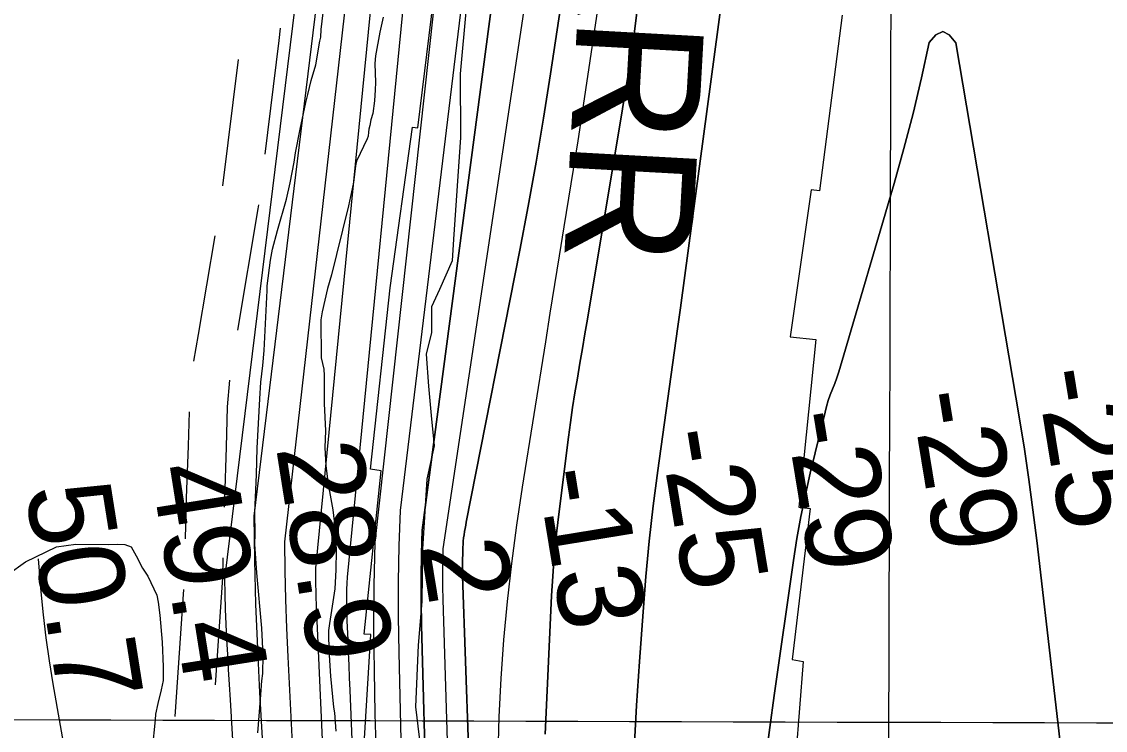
# Model space of a CAD drawing. Extents: x 3161665 to 3199565, y 885729 to 911164.
# Drawn here: x 3175663 to 3176516, y 897220 to 897778 of the extents above; entities that cross this region are included whole.
import ezdxf

# ---------------------------------------------------------------- set-up
doc = ezdxf.new("R2010")
doc.units = 0
for name, color, linetype in [('V-GRID-MAJR', 7, 'Continuous'), ('V-RIVR-EDGE', 7, 'Continuous'), ('V-RIVR-RANG', 7, 'Continuous'), ('V-ROAD-CNTR', 7, 'Continuous'), ('V-RRAP-RVMT', 7, 'Continuous'), ('V-RRAP-RVMT-IDEN', 7, 'Continuous'), ('V-SITE-VEGE', 7, 'Continuous'), ('V-TOPO-DPTH', 7, 'Continuous'), ('V-TOPO-MAJR', 7, 'Continuous'), ('V-TOPO-MINR', 7, 'Continuous'), ('V-TOPO-WATR', 7, 'Continuous')]:
    doc.layers.add(name, color=color, linetype=linetype)

msp = doc.modelspace()

# ---------------------------------------------------------------- linework, layer by layer
at = {"layer": 'V-GRID-MAJR'}
for points in [[(3176327.9560000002, 891166.601), (3176345.5840000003, 897226.295), (3176363.22, 903289.0750000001), (3176380.857, 909351.9), (3176380.866, 909354.938)], [(3165896.843, 897258.21), (3171121.2120000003, 897241.873), (3176345.5840000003, 897226.295), (3181569.957, 897211.478), (3186794.333, 897197.42), (3192018.711, 897184.122), (3197243.091, 897171.584), (3197243.092, 897171.584)]]:
    msp.add_spline(points, degree=3, dxfattribs=at)
at = {"layer": 'V-RIVR-EDGE'}
msp.add_lwpolyline([(3176013.0273970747, 897788.0918924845), (3176008.1313216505, 897736.6014519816), (3176008.484381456, 897686.5286581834), (3176003.0406833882, 897606.4270456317), (3176002.0444882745, 897589.2619932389), (3175991.974744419, 897566.8737473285), (3175985.7412057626, 897553.0597734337), (3175985.6916806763, 897533.0311275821), (3175981.3573779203, 897515.8743293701), (3175983.202372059, 897490.5953691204), (3175985.5301345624, 897467.6995923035), (3175987.855538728, 897443.8500704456), (3175982.0682142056, 897417.6362318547), (3175978.5933229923, 897362.327273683), (3175978.015041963, 897321.3174161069), (3175975.068906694, 897286.9896696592), (3175973.041141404, 897238.3533892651), (3175979.5829314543, 897183.9734135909)], dxfattribs=at)
at = {"layer": 'V-ROAD-CNTR'}
for p, q in [((3175833.4565462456, 897747.6824344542), (3175821.134617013, 897648.4515948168)), ((3175790.4786030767, 897330.5895973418), (3175783.6182389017, 897230.8251978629))]:
    msp.add_line(p, q, dxfattribs=at)
for points in [[(3175866.6219692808, 897772.436037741), (3175865.5678440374, 897762.8296264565), (3175854.436714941, 897673.1885267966)], [(3175849.5079387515, 897633.4961547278), (3175849.1204779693, 897630.375859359), (3175833.0179095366, 897534.868491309)], [(3175815.07998004, 897608.9221873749), (3175802.0229693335, 897531.478596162), (3175798.332234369, 897510.3350636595)], [(3175826.7717418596, 897495.3805354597), (3175825.0100871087, 897474.5421966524), (3175824.111626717, 897442.8222946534), (3175822.6837264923, 897401.71295727), (3175822.533868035, 897395.4941854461)], [(3175794.88386553, 897470.5107648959), (3175794.1263732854, 897443.7677053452), (3175792.696273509, 897402.5950427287), (3175791.924195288, 897370.5556211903)], [(3175821.5702374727, 897355.5057944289), (3175821.1965933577, 897340.000446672), (3175815.400261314, 897255.7093550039)]]:
    msp.add_lwpolyline(points, dxfattribs=at)
at = {"layer": 'V-RRAP-RVMT'}
for p, q in [((3175975.018000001, 897694.0219999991), (3175990.772000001, 897824.6579999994)), ((3176308.898000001, 897782.7039999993), (3176290.811000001, 897644.3999999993)), ((3175953.265000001, 897568.2259999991), (3175970.602000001, 897694.4419999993)), ((3175970.602000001, 897694.4419999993), (3175975.018000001, 897694.0219999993)), ((3176284.478000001, 897645.3209999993), (3176267.808000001, 897529.442999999)), ((3176290.811000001, 897644.3999999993), (3176284.478000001, 897645.3209999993)), ((3175937.677000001, 897425.5009999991), (3175953.265000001, 897568.2259999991)), ((3176267.808000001, 897529.442999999), (3176287.972000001, 897527.5129999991)), ((3176287.972000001, 897527.5129999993), (3176274.634000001, 897395.3759999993)), ((3175932.755000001, 897295.5269999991), (3175946.009000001, 897424.1629999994)), ((3175946.009000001, 897424.1629999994), (3175937.677000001, 897425.5009999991)), ((3176283.633000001, 897394.3699999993), (3176269.379000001, 897275.655999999)), ((3176274.634000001, 897395.3759999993), (3176283.633000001, 897394.3699999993)), ((3175929.4990000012, 897158.8809999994), (3175937.837000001, 897295.356999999)), ((3175937.837000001, 897295.356999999), (3175932.755000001, 897295.5269999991)), ((3176269.379000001, 897275.655999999), (3176278.045000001, 897274.1509999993)), ((3176278.045000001, 897274.1509999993), (3176268.540000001, 897151.8489999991))]:
    msp.add_line(p, q, dxfattribs=at)
at = {"layer": 'V-SITE-VEGE'}
for points in [[(3175853.065000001, 897507.1139999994), (3175853.925000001, 897518.8879999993), (3175856.463000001, 897565.9449999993), (3175856.311000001, 897569.5519999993), (3175859.064000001, 897589.9829999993), (3175860.508000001, 897598.6209999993), (3175864.407000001, 897613.2289999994), (3175871.497000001, 897637.9059999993), (3175874.571000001, 897650.6749999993), (3175877.496000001, 897667.0529999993), (3175878.544000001, 897674.3169999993), (3175882.274000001, 897692.9849999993), (3175886.810000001, 897713.9419999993), (3175888.348000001, 897720.3249999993), (3175891.049000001, 897731.2739999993), (3175894.592000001, 897743.6109999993), (3175897.873000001, 897762.2599999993), (3175898.641000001, 897765.4509999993), (3175898.846000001, 897771.3289999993), (3175900.550000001, 897784.4929999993)], [(3175947.646000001, 897781.0569999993), (3175944.983000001, 897769.2049999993), (3175941.703000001, 897750.5579999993), (3175941.047000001, 897744.6619999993), (3175941.674000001, 897729.7889999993), (3175941.467000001, 897723.9139999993), (3175940.926000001, 897715.3139999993), (3175939.542000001, 897705.3219999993), (3175937.947000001, 897700.2899999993), (3175937.236000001, 897695.7449999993), (3175936.447000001, 897693.0029999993), (3175936.091000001, 897690.7319999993), (3175935.774000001, 897687.5569999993), (3175934.967000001, 897685.2679999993), (3175926.672000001, 897667.7639999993)], [(3175926.672000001, 897667.7639999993), (3175925.923000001, 897664.1199999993), (3175924.219000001, 897650.9559999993), (3175920.471000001, 897632.7409999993), (3175910.794000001, 897594.4119999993), (3175906.950000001, 897578.4499999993), (3175903.800000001, 897567.4829999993), (3175899.600000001, 897549.2499999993), (3175898.512000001, 897542.8829999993), (3175898.863000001, 897513.1029999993), (3175901.044000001, 897504.1649999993), (3175901.253000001, 897499.2089999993), (3175901.275000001, 897477.0889999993), (3175902.186000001, 897455.4579999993), (3175901.834000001, 897442.3499999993), (3175902.440000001, 897427.9299999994), (3175904.398000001, 897413.5659999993), (3175907.958000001, 897393.3989999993), (3175909.971000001, 897377.6849999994), (3175910.651000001, 897361.4609999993), (3175910.395000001, 897346.1009999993), (3175909.668000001, 897331.1729999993), (3175905.396000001, 897303.9059999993), (3175904.722000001, 897298.4599999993), (3175904.4990000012, 897293.0349999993), (3175905.084000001, 897279.0629999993), (3175906.235000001, 897262.4089999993), (3175908.611000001, 897238.1299999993), (3175909.250000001, 897233.6429999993), (3175910.307000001, 897219.2389999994)], [(3175848.963000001, 897218.0169999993), (3175851.017000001, 897244.2839999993), (3175852.2150000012, 897258.7839999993), (3175852.871000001, 897264.6799999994), (3175853.184000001, 897278.6889999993), (3175852.275000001, 897300.3199999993), (3175848.185000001, 897343.9379999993), (3175846.788000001, 897366.4519999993), (3175846.897000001, 897374.5819999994), (3175846.647000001, 897391.2749999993), (3175848.103000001, 897421.1309999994), (3175848.582000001, 897441.9179999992), (3175850.558000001, 897480.8259999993), (3175851.361000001, 897493.9519999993), (3175853.065000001, 897507.1139999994)], [(3175652.318000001, 897342.4799999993), (3175666.343000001, 897352.5499999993), (3175690.673000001, 897364.4059999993), (3175705.939000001, 897366.4019999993)], [(3175705.939000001, 897366.4019999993), (3175731.682000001, 897366.1299999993), (3175738.893000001, 897366.4289999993), (3175744.320000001, 897366.2099999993), (3175749.369000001, 897364.1659999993), (3175753.280000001, 897357.1039999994), (3175758.204000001, 897347.3809999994), (3175762.523000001, 897341.2409999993), (3175769.476000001, 897326.1839999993), (3175770.604000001, 897320.8139999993), (3175771.942000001, 897310.4859999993), (3175773.7320000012, 897289.3419999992), (3175774.549000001, 897269.9659999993), (3175774.551000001, 897259.1319999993), (3175773.052000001, 897251.8449999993), (3175770.353000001, 897240.8989999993), (3175768.440000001, 897232.6899999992), (3175768.1780000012, 897228.1659999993), (3175765.988000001, 897205.0509999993)]]:
    msp.add_lwpolyline(points, dxfattribs=at)
at = {"layer": 'V-TOPO-DPTH'}
for points in [[(3176228.526933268, 898434.502055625), (3176143.318012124, 897753.1962523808), (3176135.89048687, 897708.8950595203), (3176108.317492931, 897543.5395879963), (3176106.3690160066, 897531.9284533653), (3176104.4045630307, 897520.3200392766), (3176102.416145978, 897508.7157060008), (3176100.411752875, 897497.114093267), (3176098.4766075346, 897485.5023387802), (3176096.649719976, 897473.8743487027), (3176094.985219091, 897462.222005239), (3176093.4289759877, 897450.5534261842), (3176085.5236524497, 897387.9504625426), (3176083.7500072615, 897372.421365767), (3176082.2231159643, 897356.8709986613), (3176081.0663555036, 897341.2887260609), (3176080.156348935, 897325.6851831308), (3176075.1023435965, 897216.7556327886)], [(3176075.1023435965, 897216.7556327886), (3176080.156348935, 897325.6851831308), (3176081.0663555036, 897341.2887260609), (3176082.2231159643, 897356.8709986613), (3176083.7500072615, 897372.421365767), (3176085.5236524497, 897387.9504625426), (3176093.4289759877, 897450.5534261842), (3176094.985219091, 897462.222005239), (3176096.649719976, 897473.8743487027), (3176098.4766075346, 897485.5023387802), (3176100.411752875, 897497.114093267), (3176102.416145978, 897508.7157060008), (3176104.4045630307, 897520.3200392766), (3176106.3690160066, 897531.9284533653), (3176108.317492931, 897543.5395879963), (3176135.89048687, 897708.8950595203), (3176143.318012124, 897753.1962523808), (3176228.526933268, 898434.502055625)], [(3176058.0188532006, 898429.6962551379), (3175941.146318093, 897367.6067154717), (3175940.318326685, 897333.9532959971), (3175940.152645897, 897300.2901000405), (3175940.428505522, 897266.6203864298), (3175941.1636136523, 897232.9497029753), (3175942.0690941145, 897199.2842491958)], [(3176298.1669746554, 898422.9640333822), (3176181.6013340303, 897552.2883324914), (3176179.1185359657, 897535.8651542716), (3176163.715998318, 897424.2458021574), (3176160.1752968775, 897396.5595500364), (3176157.0019884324, 897368.8349379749), (3176154.37976948, 897341.0527860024), (3176152.124943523, 897313.2322740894), (3176149.338571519, 897274.0218800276), (3176147.0776541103, 897239.4960834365), (3176145.0724528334, 897204.9568648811)], [(3176145.0724528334, 897204.9568648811), (3176147.0776541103, 897239.4960834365), (3176149.338571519, 897274.0218800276), (3176152.124943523, 897313.2322740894), (3176154.37976948, 897341.0527860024), (3176157.0019884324, 897368.8349379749), (3176160.1752968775, 897396.5595500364), (3176163.715998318, 897424.2458021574), (3176179.1185359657, 897535.8651542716), (3176181.6013340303, 897552.2883324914), (3176298.1669746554, 898422.9640333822)], [(3175981.7712045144, 897159.0005203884), (3175977.881115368, 897302.6885717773), (3175977.550807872, 897321.3643209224), (3175977.4540752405, 897340.0390888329), (3175977.7077049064, 897358.712384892), (3175978.194909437, 897377.3846997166), (3176067.2450868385, 898049.3568315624), (3176070.902979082, 898078.9487126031), (3176074.5301116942, 898108.5443391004), (3176078.11110486, 898138.145583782), (3176081.6613383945, 898167.7505739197), (3176085.074924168, 898197.3704350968), (3176088.337093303, 898227.0063766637), (3176091.3721374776, 898256.6664388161)], [(3175981.7712045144, 897159.0005203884), (3175977.881115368, 897302.6885717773), (3175977.550807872, 897321.3643209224), (3175977.4540752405, 897340.0390888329), (3175977.7077049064, 897358.712384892), (3175978.194909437, 897377.3846997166), (3176067.2450868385, 898049.3568315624), (3176070.902979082, 898078.9487126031), (3176074.5301116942, 898108.5443391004), (3176078.11110486, 898138.145583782), (3176081.6613383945, 898167.7505739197), (3176085.074924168, 898197.3704350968), (3176088.337093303, 898227.0063766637), (3176091.3721374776, 898256.6664388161)], [(3176024.140187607, 896938.5601593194), (3176010.083918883, 897341.5180244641), (3176010.0054713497, 897345.3758673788), (3176010.039202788, 897349.2343603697), (3176010.376883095, 897363.7376955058), (3176010.4864310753, 897366.2577870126), (3176010.6634126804, 897368.7717634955), (3176010.9415447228, 897371.276567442), (3176011.28711039, 897373.7752563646), (3176011.6969681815, 897376.2669400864), (3176012.1248563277, 897378.7554224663), (3176012.5797900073, 897381.2391028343), (3176013.0527540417, 897383.7195818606), (3176055.094059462, 897597.8688940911), (3176061.6512939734, 897632.412479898), (3176067.9195066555, 897667.0065681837), (3176073.7541865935, 897701.6764101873), (3176079.299844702, 897736.3967546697), (3176084.5483715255, 897771.166667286), (3176089.6898552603, 897805.9521491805)], [(3176089.6898552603, 897805.9521491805), (3176084.5483715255, 897771.166667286), (3176079.299844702, 897736.3967546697), (3176073.7541865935, 897701.6764101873), (3176067.9195066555, 897667.0065681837), (3176061.6512939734, 897632.412479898), (3176055.094059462, 897597.8688940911), (3176013.0527540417, 897383.7195818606), (3176012.5797900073, 897381.2391028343), (3176012.1248563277, 897378.7554224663), (3176011.6969681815, 897376.2669400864), (3176011.28711039, 897373.7752563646), (3176010.9415447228, 897371.276567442), (3176010.6634126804, 897368.7717634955), (3176010.4864310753, 897366.2577870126), (3176010.376883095, 897363.7376955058), (3176010.039202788, 897349.2343603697), (3176010.0054713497, 897345.3758673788), (3176010.083918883, 897341.5180244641), (3176024.140187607, 896938.5601593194)], [(3176500.358909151, 897035.4990018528), (3176461.864001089, 897369.3662306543), (3176458.9092751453, 897393.3248075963), (3176455.702427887, 897417.2475545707), (3176452.1173986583, 897441.1165565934), (3176448.2802481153, 897464.9497286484), (3176398.220255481, 897760.9354357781), (3176393.0668519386, 897767.1380087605), (3176387.8542203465, 897769.8471855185), (3176382.55274668, 897767.3162679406), (3176377.192044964, 897761.2919541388), (3176371.108134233, 897733.2978162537), (3176364.5592262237, 897705.419084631), (3176357.3128222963, 897677.7134624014), (3176349.6014210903, 897650.1232464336), (3176307.503820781, 897506.4832551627), (3176306.082856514, 897501.8999946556), (3176304.5681274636, 897497.3495730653), (3176302.9127512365, 897492.8484098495), (3176301.1636102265, 897488.3800855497), (3176299.4479984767, 897483.90278937), (3176297.8704061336, 897479.3808321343), (3176296.499842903, 897474.7918833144), (3176295.2672990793, 897470.1582734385), (3176283.6565862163, 897422.1399573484), (3176279.796559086, 897405.1116452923), (3176276.2638696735, 897388.0205482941), (3176273.222186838, 897370.8352738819), (3176270.5078417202, 897353.5872145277), (3176255.349386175, 897247.3760109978), (3176251.8699660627, 897222.0093407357), (3176248.575101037, 897196.619742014)], [(3176248.575101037, 897196.619742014), (3176251.8699660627, 897222.0093407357), (3176255.349386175, 897247.3760109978), (3176270.5078417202, 897353.5872145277), (3176273.222186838, 897370.8352738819), (3176276.2638696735, 897388.0205482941), (3176279.796559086, 897405.1116452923), (3176283.6565862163, 897422.1399573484), (3176295.2672990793, 897470.1582734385), (3176296.499842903, 897474.7918833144), (3176297.8704061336, 897479.3808321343), (3176299.4479984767, 897483.90278937), (3176301.1636102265, 897488.3800855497), (3176302.9127512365, 897492.8484098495), (3176304.5681274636, 897497.3495730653), (3176306.082856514, 897501.8999946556), (3176307.503820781, 897506.4832551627), (3176349.6014210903, 897650.1232464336), (3176357.3128222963, 897677.7134624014), (3176364.5592262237, 897705.419084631), (3176371.108134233, 897733.2978162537), (3176377.192044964, 897761.2919541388), (3176382.55274668, 897767.3162679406), (3176387.8542203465, 897769.8471855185), (3176393.0668519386, 897767.1380087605), (3176398.220255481, 897760.9354357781), (3176448.2802481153, 897464.9497286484), (3176452.1173986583, 897441.1165565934), (3176455.702427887, 897417.2475545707), (3176458.9092751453, 897393.3248075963), (3176461.864001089, 897369.3662306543), (3176500.358909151, 897035.4990018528)]]:
    msp.add_lwpolyline(points, dxfattribs=at)
at = {"layer": 'V-TOPO-MAJR'}
msp.add_lwpolyline([(3175987.7141591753, 898408.089652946), (3175869.989181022, 897368.1683807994), (3175870.2883176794, 897345.5162065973), (3175870.7828197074, 897322.8695633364), (3175871.5703697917, 897300.2312164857), (3175872.5532852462, 897277.5984005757), (3175879.361936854, 897141.191841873), (3175884.3241833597, 897050.3880448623), (3175889.8575445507, 896959.6217713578), (3175896.2475777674, 896868.9117831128), (3175903.20872567, 896778.2393183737), (3175929.230445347, 896459.0434443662), (3175932.183060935, 896425.2582429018), (3175935.3979033, 896391.4995566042), (3175939.0060858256, 896357.7806430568), (3175942.876495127, 896324.0882446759), (3175949.856765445, 896266.2974828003), (3175957.683741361, 896203.7661175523), (3175965.8702545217, 896141.2834391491), (3175974.5960735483, 896078.8737910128), (3175983.6814298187, 896016.5128297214), (3176050.834378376, 895569.1322892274)], dxfattribs=at)
at = {"layer": 'V-TOPO-MINR'}
for points in [[(3176004.049017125, 898463.7147512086), (3175894.4078274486, 897347.5429217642), (3175894.5218664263, 897337.1536714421), (3175894.717639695, 897326.7664442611), (3175895.036014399, 897316.3822517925), (3175895.436123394, 897306.0000824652), (3175907.6680118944, 897030.8226729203), (3175913.0391299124, 896924.7180203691), (3175919.2803183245, 896818.6699500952), (3175926.826612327, 896712.7067532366), (3175935.2429767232, 896606.8001386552), (3175949.2122170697, 896443.7371658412), (3175951.450340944, 896419.420915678), (3175953.8931861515, 896395.1265592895), (3175956.643113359, 896370.8650435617), (3175959.5977618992, 896346.625421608), (3175980.4582462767, 896184.0554301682), (3175994.422315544, 896078.607685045), (3176008.953739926, 895973.2405225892)], [(3175957.788025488, 898437.889642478), (3175822.774245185, 897339.0182469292), (3175822.969530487, 897327.1256800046), (3175823.2813143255, 897315.2370254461), (3175823.76784597, 897303.3542394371), (3175824.3708761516, 897291.4753657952), (3175825.0659289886, 897279.5997015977), (3175825.7671218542, 897267.7244023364), (3175826.4775247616, 897255.8496504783), (3175827.194067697, 897243.9752635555), (3175830.47696804, 897189.920433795)], [(3176228.526933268, 898434.502055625), (3176143.318012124, 897753.1962523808), (3176135.89048687, 897708.8950595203), (3176108.317492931, 897543.5395879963), (3176106.3690160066, 897531.9284533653), (3176104.4045630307, 897520.3200392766), (3176102.416145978, 897508.7157060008), (3176100.411752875, 897497.114093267), (3176098.4766075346, 897485.5023387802), (3176096.649719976, 897473.8743487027), (3176094.985219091, 897462.222005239), (3176093.4289759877, 897450.5534261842), (3176085.5236524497, 897387.9504625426), (3176083.7500072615, 897372.421365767), (3176082.2231159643, 897356.8709986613), (3176081.0663555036, 897341.2887260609), (3176080.156348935, 897325.6851831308), (3176075.1023435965, 897216.7556327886)], [(3175972.999830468, 898431.0203465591), (3175845.9377414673, 897388.4357957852), (3175846.4620714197, 897353.7345628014), (3175847.313716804, 897319.0436837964), (3175848.656335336, 897284.3683357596), (3175850.3262692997, 897249.7033417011), (3175852.312502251, 897213.7669882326), (3175855.394671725, 897161.1530924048), (3175858.7081759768, 897108.5545362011), (3175862.368682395, 897055.9789894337), (3175866.2605235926, 897003.4187822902), (3175910.802595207, 896427.6694886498), (3175912.4673081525, 896407.5290998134), (3175914.2730530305, 896387.4021118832), (3175916.2903458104, 896367.2952253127), (3175918.4486705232, 896347.2017396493), (3175920.807667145, 896327.1305209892), (3175923.293132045, 896307.0755839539), (3175925.9682993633, 896287.0450693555), (3175928.7699349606, 896267.0308363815), (3176033.291451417, 895545.2505130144)], [(3176058.0188532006, 898429.6962551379), (3175941.146318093, 897367.6067154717), (3175940.318326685, 897333.9532959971), (3175940.152645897, 897300.2901000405), (3175940.428505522, 897266.6203864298), (3175941.1636136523, 897232.9497029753), (3175942.0690941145, 897199.2842491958)], [(3176136.0156660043, 898425.618323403), (3176112.713887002, 898206.7584614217), (3176108.10789463, 898164.7292267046), (3176103.3291553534, 898122.7201828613), (3176098.2912957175, 898080.7414253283), (3176093.080689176, 898038.7828586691), (3176087.6742993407, 897996.8482210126), (3176082.179629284, 897954.9252957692), (3176076.552538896, 897913.0199391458), (3176070.837168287, 897871.1262949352), (3176068.890147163, 897857.0210375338), (3175994.5738520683, 897362.8227539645), (3175994.370255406, 897352.8121424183), (3175994.2873924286, 897342.8016235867), (3175994.385629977, 897332.7912438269), (3175994.6046012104, 897322.7809567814), (3176001.5030103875, 897099.7293386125)], [(3176145.0724528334, 897204.9568648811), (3176147.0776541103, 897239.4960834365), (3176149.338571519, 897274.0218800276), (3176152.124943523, 897313.2322740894), (3176154.37976948, 897341.0527860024), (3176157.0019884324, 897368.8349379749), (3176160.1752968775, 897396.5595500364), (3176163.715998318, 897424.2458021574), (3176179.1185359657, 897535.8651542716), (3176181.6013340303, 897552.2883324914), (3176298.1669746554, 898422.9640333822)], [(3176023.7659315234, 898406.6941078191), (3175919.2064255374, 897340.5359481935), (3175918.991105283, 897335.5960008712), (3175918.841644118, 897330.6547200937), (3175918.790971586, 897325.7114391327), (3175918.806158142, 897320.7668247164), (3175918.890644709, 897315.821734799), (3175919.0016073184, 897310.8773454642), (3175919.1522839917, 897305.9340070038), (3175919.3294367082, 897300.9913691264), (3175919.7258768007, 897291.0465719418), (3175920.1218961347, 897281.1320925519), (3175920.518964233, 897271.2176552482), (3175920.917605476, 897261.3032810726), (3175921.317295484, 897251.3889489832), (3175938.3632880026, 896829.3940040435)], [(3176184.2749717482, 898260.1246590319), (3176181.296857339, 898235.1448341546), (3176178.2266351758, 898210.1757322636), (3176175.00661431, 898185.225710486), (3176171.678986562, 898160.2904036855), (3176168.1899484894, 898135.3771693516), (3176104.1522970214, 897706.4159920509), (3176100.683154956, 897683.7949517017), (3176097.156658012, 897661.1829680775), (3176093.5441287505, 897638.58456954), (3176089.874244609, 897615.995227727), (3176086.177384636, 897593.4100801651), (3176082.501913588, 897570.8214679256), (3176078.8585259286, 897548.2276586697), (3176075.236527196, 897525.6303847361), (3176056.997622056, 897411.3203877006), (3176052.554212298, 897381.3283311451), (3176048.5576274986, 897351.28189819), (3176045.231280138, 897321.1539006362), (3176042.3517577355, 897290.9715266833), (3176040.2171638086, 897260.7323546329), (3176038.627549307, 897230.4719265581), (3176037.8554039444, 897200.1796144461)], [(3176064.758872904, 898251.270580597), (3175960.9299664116, 897392.9107497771), (3175960.0408876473, 897365.0015219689), (3175959.5122007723, 897337.08895823), (3175959.52410173, 897309.1713905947), (3175959.8963945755, 897281.2504870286), (3175961.4819358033, 897212.3764428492)], [(3176089.6898552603, 897805.9521491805), (3176084.5483715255, 897771.166667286), (3176079.299844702, 897736.3967546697), (3176073.7541865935, 897701.6764101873), (3176067.9195066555, 897667.0065681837), (3176061.6512939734, 897632.412479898), (3176055.094059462, 897597.8688940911), (3176013.0527540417, 897383.7195818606), (3176012.5797900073, 897381.2391028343), (3176012.1248563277, 897378.7554224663), (3176011.6969681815, 897376.2669400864), (3176011.28711039, 897373.7752563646), (3176010.9415447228, 897371.276567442), (3176010.6634126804, 897368.7717634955), (3176010.4864310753, 897366.2577870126), (3176010.376883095, 897363.7376955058), (3176010.039202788, 897349.2343603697), (3176010.0054713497, 897345.3758673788), (3176010.083918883, 897341.5180244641), (3176024.140187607, 896938.5601593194)], [(3176248.575101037, 897196.619742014), (3176251.8699660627, 897222.0093407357), (3176255.349386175, 897247.3760109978), (3176270.5078417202, 897353.5872145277), (3176273.222186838, 897370.8352738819), (3176276.2638696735, 897388.0205482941), (3176279.796559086, 897405.1116452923), (3176283.6565862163, 897422.1399573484), (3176295.2672990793, 897470.1582734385), (3176296.499842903, 897474.7918833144), (3176297.8704061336, 897479.3808321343), (3176299.4479984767, 897483.90278937), (3176301.1636102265, 897488.3800855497), (3176302.9127512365, 897492.8484098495), (3176304.5681274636, 897497.3495730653), (3176306.082856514, 897501.8999946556), (3176307.503820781, 897506.4832551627), (3176349.6014210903, 897650.1232464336), (3176357.3128222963, 897677.7134624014), (3176364.5592262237, 897705.419084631), (3176371.108134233, 897733.2978162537), (3176377.192044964, 897761.2919541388), (3176382.55274668, 897767.3162679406), (3176387.8542203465, 897769.8471855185), (3176393.0668519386, 897767.1380087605), (3176398.220255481, 897760.9354357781), (3176448.2802481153, 897464.9497286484), (3176452.1173986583, 897441.1165565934), (3176455.702427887, 897417.2475545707), (3176458.9092751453, 897393.3248075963), (3176461.864001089, 897369.3662306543), (3176500.358909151, 897035.4990018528)], [(3175754.6751607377, 896877.9887426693), (3175687.90962928, 897256.5118019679), (3175684.9964764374, 897274.5022112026), (3175682.4217857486, 897292.5360996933), (3175680.354788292, 897310.6352070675), (3175678.6262529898, 897328.7777936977), (3175676.506100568, 897354.9164956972)]]:
    msp.add_lwpolyline(points, dxfattribs=at)
at = {"layer": 'V-TOPO-WATR'}
msp.add_lwpolyline([(3176091.3721374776, 898256.6664388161), (3176088.337093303, 898227.0063766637), (3176085.074924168, 898197.3704350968), (3176081.6613383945, 898167.7505739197), (3176078.11110486, 898138.145583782), (3176074.5301116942, 898108.5443391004), (3176070.902979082, 898078.9487126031), (3176067.2450868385, 898049.3568315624), (3175978.194909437, 897377.3846997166), (3175977.7077049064, 897358.712384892), (3175977.4540752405, 897340.0390888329), (3175977.550807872, 897321.3643209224), (3175977.881115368, 897302.6885717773), (3175981.7712045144, 897159.0005203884)], dxfattribs=at)

# ---------------------------------------------------------------- texts
at = {"layer": 'V-RIVR-RANG'}
for s, height, rotation, p in [('-25', 66.99999999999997, 279.3, (3176460.897582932, 897502.1536574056)), ('-29', 66.99999999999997, 279.3, (3176362.470977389, 897484.414471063)), ('-29', 66.99999999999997, 279.3, (3176263.7459773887, 897468.4974710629)), ('-25', 66.99999999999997, 279.3, (3176164.721582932, 897454.4026574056)), ('28.9', 67.00000000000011, 279.0183257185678, (3175863.3003793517, 897442.3108201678)), ('49.4', 67.00000000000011, 279.0183257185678, (3175764.6167268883, 897426.1333014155)), ('-13', 66.99999999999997, 279.3, (3176068.468994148, 897423.3875419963)), ('50.7', 67.00000000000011, 279.0183257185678, (3175665.8917268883, 897410.2163014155)), ('2', 66.99999999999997, 279.3, (3175976.564438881, 897365.8215684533))]:
    msp.add_text(s, height=height, rotation=rotation, dxfattribs=at).set_placement(p)
at = {"layer": 'V-RRAP-RVMT-IDEN'}
msp.add_text('CARR ', height=99.99980199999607, rotation=266.8467727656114, dxfattribs=at).set_placement((3176110.762882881, 897967.9228144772))

doc.saveas('drawing.dxf')
